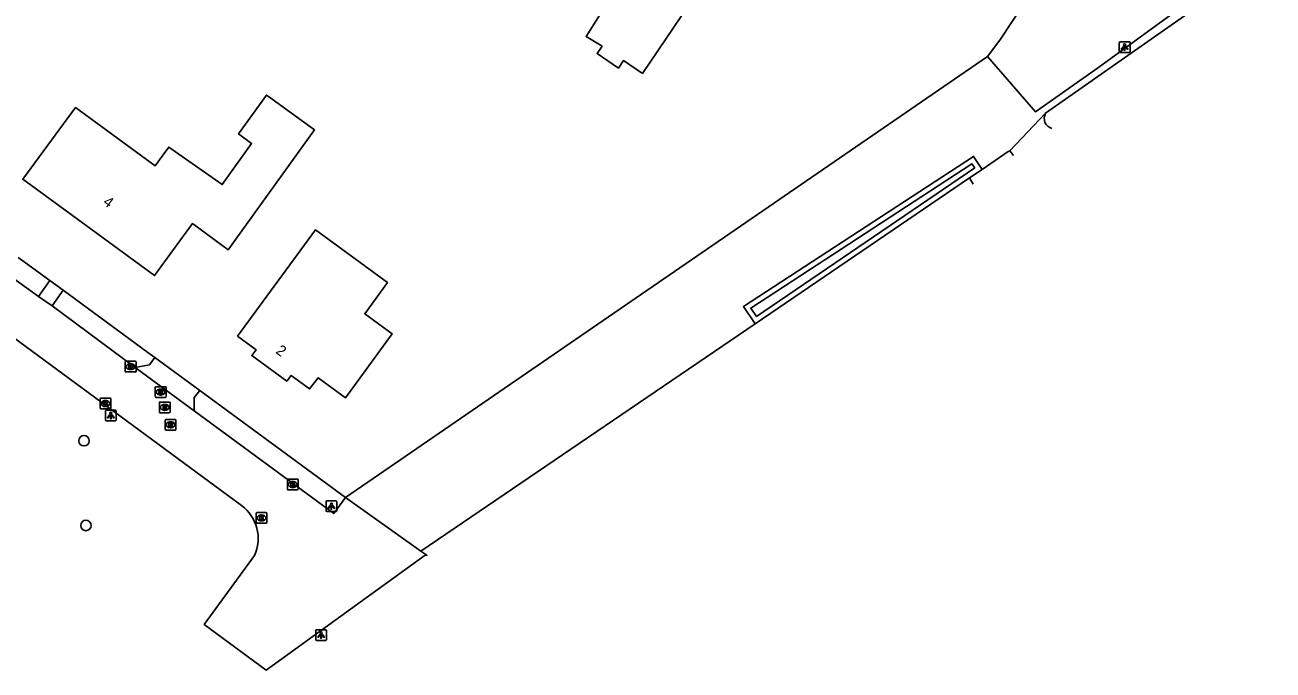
# Model space of a CAD drawing. Extents: x 163268 to 164360, y 381529 to 382285.
# Drawn here: x 163922.7 to 164039.1, y 381563.7 to 381623.8 of the extents above; entities that cross this region are included whole.
import ezdxf

# ---------------------------------------------------------------- set-up
doc = ezdxf.new("R2010")
doc.units = 0
for name, color, linetype in [('IMGEO_Boom', 7, 'Continuous'), ('IMGEO_Groenvoorziening', 7, 'Continuous'), ('IMGEO_Kolk', 7, 'Continuous'), ('IMGEO_Lichtpunt', 7, 'Continuous'), ('IMGEO_Pand', 7, 'Continuous'), ('IMGEO_Pand_nummerreeks', 7, 'Continuous'), ('IMGEO_Parkeervlak_halfverhard', 7, 'Continuous'), ('IMGEO_Rijbaan_lokaal_open', 7, 'Continuous'), ('IMGEO_Rioolput', 7, 'Continuous'), ('IMGEO_Voetpad_open', 7, 'Continuous'), ('IMGEO_Waterloop', 7, 'Continuous')]:
    doc.layers.add(name, color=color, linetype=linetype)

msp = doc.modelspace()

# ---------------------------------------------------------------- linework, layer by layer
at = {"layer": 'IMGEO_Boom'}
for centre in [(163928.23, 381585.07), (163928.41, 381577.17)]:
    msp.add_circle(centre, 0.489, dxfattribs=at)
at = {"layer": 'IMGEO_Groenvoorziening'}
for points in [[(164012.51, 381620.89), (163952.63, 381579.78)], [(164014.58, 381612.11), (164017.93, 381615.61)], [(164012, 381610.36), (164014.45, 381612.03), (164014.58, 381612.11)], [(164014.58, 381612.11), (164014.92, 381611.65)], [(163990.82, 381595.97), (163989.74, 381597.58), (164011.21, 381611.58), (164012, 381610.36)], [(164010.84, 381609.57), (163990.82, 381595.97)], [(164012, 381610.36), (164010.84, 381609.57)], [(164011.18, 381609), (164010.84, 381609.57)], [(163959.66, 381574.78), (163990.82, 381595.97)]]:
    msp.add_lwpolyline(points, dxfattribs=at)
at = {"layer": 'IMGEO_Kolk'}
for p, q in [((163932.08, 381591.55), (163932.08, 381592.4)), ((163932.16, 381592.48), (163933.01, 381592.48)), ((163932.57, 381592.26), (163932.6, 381592.26)), ((163933.09, 381592.4), (163933.09, 381591.55)), ((163933.01, 381591.48), (163932.16, 381591.48)), ((163932.59, 381591.7), (163932.57, 381591.7)), ((163929.73, 381588.12), (163929.73, 381588.97)), ((163929.8, 381589.04), (163930.66, 381589.04)), ((163930.22, 381588.82), (163930.24, 381588.82)), ((163930.73, 381588.97), (163930.73, 381588.12)), ((163930.66, 381588.04), (163929.8, 381588.04)), ((163930.24, 381588.26), (163930.21, 381588.26)), ((163947.2, 381580.57), (163947.2, 381581.42)), ((163947.28, 381581.49), (163948.13, 381581.49)), ((163948.13, 381580.49), (163947.28, 381580.49)), ((163947.69, 381581.27), (163947.71, 381581.27)), ((163947.71, 381580.71), (163947.69, 381580.71)), ((163948.2, 381581.42), (163948.2, 381580.57)), ((163944.29, 381577.44), (163944.29, 381578.3)), ((163944.36, 381578.37), (163945.21, 381578.37)), ((163944.77, 381578.15), (163944.8, 381578.15)), ((163945.29, 381578.3), (163945.29, 381577.44)), ((163945.21, 381577.37), (163944.36, 381577.37)), ((163944.8, 381577.59), (163944.77, 381577.59))]:
    msp.add_line(p, q, dxfattribs=at)
for points in [[(163932.08, 381591.55), (163932.08, 381592.4)], [(163932.16, 381592.48), (163933.01, 381592.48)], [(163932.4, 381592.18), (163932.53, 381592.18), (163932.53, 381592.02), (163932.66, 381592.18), (163932.82, 381592.18), (163932.68, 381592.03), (163932.83, 381591.78), (163932.68, 381591.78), (163932.59, 381591.94), (163932.53, 381591.87), (163932.53, 381591.78), (163932.4, 381591.78), (163932.4, 381592.18)], [(163933.09, 381592.4), (163933.09, 381591.55)], [(163933.01, 381591.48), (163932.16, 381591.48)], [(163929.73, 381588.12), (163929.73, 381588.97)], [(163929.8, 381589.04), (163930.66, 381589.04)], [(163930.05, 381588.74), (163930.17, 381588.74), (163930.17, 381588.59), (163930.3, 381588.74), (163930.47, 381588.74), (163930.32, 381588.59), (163930.47, 381588.34), (163930.32, 381588.34), (163930.24, 381588.51), (163930.17, 381588.44), (163930.17, 381588.34), (163930.05, 381588.34), (163930.05, 381588.74)], [(163930.73, 381588.97), (163930.73, 381588.12)], [(163930.66, 381588.04), (163929.8, 381588.04)], [(163947.2, 381580.57), (163947.2, 381581.42)], [(163947.28, 381581.49), (163948.13, 381581.49)], [(163948.13, 381580.49), (163947.28, 381580.49)], [(163947.52, 381581.19), (163947.65, 381581.19), (163947.65, 381581.04), (163947.77, 381581.19), (163947.94, 381581.19), (163947.79, 381581.04), (163947.95, 381580.79), (163947.79, 381580.79), (163947.71, 381580.96), (163947.65, 381580.89), (163947.65, 381580.79), (163947.52, 381580.79), (163947.52, 381581.19)], [(163948.2, 381581.42), (163948.2, 381580.57)], [(163944.29, 381577.44), (163944.29, 381578.3)], [(163944.36, 381578.37), (163945.21, 381578.37)], [(163945.29, 381578.3), (163945.29, 381577.44)], [(163945.21, 381577.37), (163944.36, 381577.37)], [(163944.61, 381578.07), (163944.73, 381578.07), (163944.73, 381577.92), (163944.86, 381578.07), (163945.02, 381578.07), (163944.88, 381577.92), (163945.03, 381577.67), (163944.88, 381577.67), (163944.79, 381577.83), (163944.73, 381577.77), (163944.73, 381577.67), (163944.61, 381577.67), (163944.61, 381578.07)]]:
    msp.add_lwpolyline(points, dxfattribs=at)
for centre, start, end in [((163932.16, 381592.4), 91.552, 178.448), ((163932.16, 381592.4), 91.552, 178.448), ((163933.01, 381592.4), 1.552, 88.448), ((163933.01, 381592.4), 1.552, 88.448), ((163932.16, 381591.55), 181.552, 268.448), ((163932.16, 381591.55), 181.552, 268.448), ((163933.01, 381591.55), 271.552, 358.448), ((163933.01, 381591.55), 271.552, 358.448), ((163929.81, 381588.97), 91.552, 178.448), ((163929.81, 381588.97), 91.552, 178.448), ((163930.65, 381588.97), 1.552, 88.448), ((163930.65, 381588.97), 1.552, 88.448), ((163929.81, 381588.12), 181.552, 268.448), ((163929.81, 381588.12), 181.552, 268.448), ((163930.65, 381588.12), 271.552, 358.448), ((163930.65, 381588.12), 271.552, 358.448), ((163947.28, 381581.42), 91.552, 178.448), ((163947.28, 381581.42), 91.552, 178.448), ((163947.28, 381580.57), 181.552, 268.448), ((163947.28, 381580.57), 181.552, 268.448), ((163948.13, 381581.42), 1.552, 88.448), ((163948.13, 381581.42), 1.552, 88.448), ((163948.13, 381580.57), 271.552, 358.448), ((163948.13, 381580.57), 271.552, 358.448), ((163944.36, 381578.29), 91.552, 178.448), ((163944.36, 381578.29), 91.552, 178.448), ((163945.21, 381578.29), 1.552, 88.448), ((163945.21, 381578.29), 1.552, 88.448), ((163944.36, 381577.44), 181.552, 268.448), ((163944.36, 381577.44), 181.552, 268.448), ((163945.21, 381577.44), 271.552, 358.448), ((163945.21, 381577.44), 271.552, 358.448)]:
    msp.add_arc(centre, 0.0765, start, end, dxfattribs=at)
for centre, major_axis, ratio, start_param, end_param in [((163932.57, 381591.98), (-0.387, 0.002), 0.722429, 4.712389, 7.853982), ((163932.6, 381591.98), (-0.39, 0.002), 0.717154, 1.570796, 4.712389), ((163930.22, 381588.54), (-0.387, 0.002), 0.722429, 4.712389, 7.853982), ((163930.24, 381588.54), (-0.39, 0.002), 0.717154, 1.570796, 4.712389), ((163947.69, 381580.99), (-0.387, 0.002), 0.722429, 4.712389, 7.853982), ((163947.71, 381580.99), (-0.39, 0.002), 0.717154, 1.570796, 4.712389), ((163944.77, 381577.87), (-0.387, 0.002), 0.722429, 4.712389, 7.853982), ((163944.8, 381577.87), (-0.39, 0.002), 0.717154, 1.570796, 4.712389)]:
    msp.add_ellipse(centre, major_axis=major_axis, ratio=ratio, start_param=start_param, end_param=end_param, dxfattribs=at)
at = {"layer": 'IMGEO_Lichtpunt'}
for p, q in [((164024.8, 381622.18), (164024.8, 381621.37)), ((164024.8, 381622.18), (164024.8, 381621.37)), ((164025.71, 381622.27), (164024.9, 381622.27)), ((164025.71, 381622.27), (164024.9, 381622.27)), ((164024.9, 381621.28), (164025.71, 381621.28)), ((164024.9, 381621.28), (164025.71, 381621.28)), ((164025.8, 381621.37), (164025.8, 381622.18)), ((164025.8, 381621.37), (164025.8, 381622.18)), ((163930.23, 381587.82), (163930.23, 381587.01)), ((163930.23, 381587.82), (163930.23, 381587.01)), ((163931.13, 381587.92), (163930.32, 381587.92)), ((163931.13, 381587.92), (163930.32, 381587.92)), ((163931.22, 381587.01), (163931.22, 381587.82)), ((163931.22, 381587.01), (163931.22, 381587.82)), ((163930.32, 381586.92), (163931.13, 381586.92)), ((163930.32, 381586.92), (163931.13, 381586.92)), ((163950.81, 381579.37), (163950.81, 381578.56)), ((163950.81, 381579.37), (163950.81, 381578.56)), ((163951.71, 381579.46), (163950.9, 381579.46)), ((163951.71, 381579.46), (163950.9, 381579.46)), ((163951.8, 381578.56), (163951.8, 381579.37)), ((163951.8, 381578.56), (163951.8, 381579.37)), ((163950.9, 381578.46), (163951.71, 381578.46)), ((163950.9, 381578.46), (163951.71, 381578.46)), ((163949.85, 381567.36), (163949.85, 381566.55)), ((163949.85, 381567.36), (163949.85, 381566.55)), ((163950.75, 381567.45), (163949.94, 381567.45)), ((163950.75, 381567.45), (163949.94, 381567.45)), ((163950.84, 381566.55), (163950.84, 381567.36)), ((163950.84, 381566.55), (163950.84, 381567.36)), ((163949.94, 381566.46), (163950.75, 381566.46)), ((163949.94, 381566.46), (163950.75, 381566.46))]:
    msp.add_line(p, q, dxfattribs=at)
for points in [[(164025.18, 381621.84), (164025.22, 381621.81), (164025.03, 381621.55), (164024.99, 381621.58), (164025.18, 381621.84)], [(164025.28, 381621.79), (164025.33, 381621.79), (164025.33, 381621.47), (164025.28, 381621.47), (164025.28, 381621.79)], [(164025.39, 381621.81), (164025.43, 381621.84), (164025.61, 381621.58), (164025.58, 381621.55), (164025.39, 381621.81)], [(163930.6, 381587.48), (163930.64, 381587.46), (163930.45, 381587.19), (163930.41, 381587.22), (163930.6, 381587.48)], [(163930.7, 381587.44), (163930.75, 381587.44), (163930.75, 381587.11), (163930.7, 381587.11), (163930.7, 381587.44)], [(163930.81, 381587.46), (163930.85, 381587.48), (163931.04, 381587.22), (163931, 381587.19), (163930.81, 381587.46)], [(163951.18, 381579.03), (163951.22, 381579), (163951.03, 381578.74), (163950.99, 381578.77), (163951.18, 381579.03)], [(163951.28, 381578.98), (163951.33, 381578.98), (163951.33, 381578.66), (163951.28, 381578.66), (163951.28, 381578.98)], [(163951.39, 381579), (163951.43, 381579.03), (163951.62, 381578.77), (163951.58, 381578.74), (163951.39, 381579)], [(163950.22, 381567.02), (163950.26, 381567), (163950.07, 381566.73), (163950.03, 381566.76), (163950.22, 381567.02)], [(163950.32, 381566.98), (163950.37, 381566.98), (163950.37, 381566.65), (163950.32, 381566.65), (163950.32, 381566.98)], [(163950.43, 381567), (163950.47, 381567.02), (163950.66, 381566.76), (163950.62, 381566.73), (163950.43, 381567)]]:
    msp.add_lwpolyline(points, dxfattribs=at)
for centre in [(164025.3, 381621.98), (163930.73, 381587.62), (163951.31, 381579.16), (163950.35, 381567.16)]:
    msp.add_circle(centre, 0.0994, dxfattribs=at)
for centre, start, end in [((164024.9, 381622.18), 90, 180), ((164024.9, 381622.18), 90, 180), ((164024.9, 381621.37), 180, 270), ((164024.9, 381621.37), 180, 270), ((164025.71, 381622.18), 0, 90), ((164025.71, 381622.18), 0, 90), ((164025.71, 381621.37), 270, 0), ((164025.71, 381621.37), 270, 360), ((163930.32, 381587.82), 90, 180), ((163930.32, 381587.82), 90, 180), ((163931.13, 381587.82), 0, 90), ((163931.13, 381587.82), 0, 90), ((163930.32, 381587.01), 180, 270), ((163930.32, 381587.01), 180, 270), ((163931.13, 381587.01), 270, 0), ((163931.13, 381587.01), 270, 360), ((163950.9, 381579.37), 90, 180), ((163950.9, 381579.37), 90, 180), ((163951.71, 381579.37), 0, 90), ((163951.71, 381579.37), 0, 90), ((163950.9, 381578.56), 180, 270), ((163950.9, 381578.56), 180, 270), ((163951.71, 381578.56), 270, 0), ((163951.71, 381578.56), 270, 360), ((163949.94, 381567.36), 90, 180), ((163949.94, 381567.36), 90, 180), ((163949.94, 381566.55), 180, 270), ((163949.94, 381566.55), 180, 270), ((163950.75, 381567.36), 0, 90), ((163950.75, 381567.36), 0, 90), ((163950.75, 381566.55), 270, 0), ((163950.75, 381566.55), 270, 360)]:
    msp.add_arc(centre, 0.0946, start, end, dxfattribs=at)
at = {"layer": 'IMGEO_Pand'}
for points in [[(163980.33, 381619.31), (163986.89, 381629.03), (163985.39, 381630.04), (163986.55, 381631.75), (163996.07, 381625.35), (163997.24, 381627.08), (163997.42, 381626.95), (164000.64, 381631.78), (163986.55, 381641.28), (163982.01, 381634.55), (163982.36, 381634.32), (163975.08, 381622.75), (163976.55, 381621.85), (163976.09, 381621.16), (163978.08, 381619.82), (163978.55, 381620.51), (163980.33, 381619.31)], [(163935.51, 381611.59), (163934.86, 381610.7), (163927.44, 381616.13), (163922.51, 381609.45), (163934.81, 381600.47), (163938.35, 381605.31), (163941.68, 381602.88), (163949.74, 381614.05), (163945.44, 381617.15), (163945.25, 381617.29), (163942.65, 381613.67), (163943.87, 381612.79), (163941.12, 381608.96), (163936.14, 381612.45), (163935.51, 381611.59)], [(163942.55, 381594.82), (163944.28, 381593.56), (163943.88, 381593.01), (163947.15, 381590.63), (163947.55, 381591.15), (163949.27, 381589.9), (163950.06, 381590.95), (163952.63, 381589.08), (163956.99, 381595.03), (163954.42, 381596.91), (163956.54, 381599.81), (163949.82, 381604.73), (163942.55, 381594.82)]]:
    msp.add_lwpolyline(points, dxfattribs=at)
at = {"layer": 'IMGEO_Parkeervlak_halfverhard'}
for points in [[(163925.05, 381600.02), (163922.09, 381602.14)], [(163934.85, 381592.82), (163934.2, 381593.29), (163926.29, 381599.1)], [(163952.63, 381579.78), (163939.02, 381589.76)]]:
    msp.add_lwpolyline(points, dxfattribs=at)
at = {"layer": 'IMGEO_Rijbaan_lokaal_open'}
for points in [[(164031.89, 381626.47), (164022.77, 381619.8), (164016.98, 381615.74), (164012.51, 381620.89)], [(164015.97, 381625.89), (164013.65, 381622.41), (164012.51, 381620.89)], [(163942.93, 381579.03), (163896.57, 381613.17)], [(163924, 381598.53), (163921.76, 381600.14)], [(163925.25, 381597.64), (163924, 381598.53)], [(163933, 381591.89), (163925.25, 381597.64)], [(163938.51, 381587.85), (163933.13, 381591.8), (163933, 381591.89)], [(163952.63, 381579.78), (163951.53, 381578.28), (163938.51, 381587.85)], [(163952.63, 381579.78), (163959.66, 381574.78)], [(163959.66, 381574.78), (163960.21, 381574.39), (163960.06, 381574.4), (163945.23, 381563.69), (163939.45, 381567.95), (163944.13, 381574.37)]]:
    msp.add_lwpolyline(points, dxfattribs=at)
msp.add_arc((163940.66, 381575.96), 3.82, 335.3994, 53.4928, dxfattribs=at)
at = {"layer": 'IMGEO_Rioolput'}
for p, q in [((163934.88, 381589.18), (163934.88, 381590.03)), ((163934.96, 381590.11), (163935.81, 381590.11)), ((163935.37, 381589.89), (163935.4, 381589.89)), ((163935.88, 381590.03), (163935.88, 381589.18)), ((163935.81, 381589.11), (163934.96, 381589.11)), ((163935.27, 381587.75), (163935.27, 381588.61)), ((163935.34, 381588.68), (163936.19, 381588.68)), ((163935.39, 381589.33), (163935.37, 381589.33)), ((163936.27, 381588.61), (163936.27, 381587.75)), ((163936.19, 381587.68), (163935.34, 381587.68)), ((163935.75, 381588.46), (163935.78, 381588.46)), ((163935.78, 381587.9), (163935.75, 381587.9)), ((163935.81, 381586.13), (163935.81, 381586.99)), ((163935.88, 381587.06), (163936.74, 381587.06)), ((163936.3, 381586.84), (163936.32, 381586.84)), ((163936.32, 381586.28), (163936.3, 381586.28)), ((163936.81, 381586.99), (163936.81, 381586.13)), ((163936.74, 381586.06), (163935.88, 381586.06))]:
    msp.add_line(p, q, dxfattribs=at)
for points in [[(163934.88, 381589.18), (163934.88, 381590.03)], [(163934.96, 381590.11), (163935.81, 381590.11)], [(163935.47, 381589.8), (163935.22, 381589.81), (163935.22, 381589.41)], [(163935.88, 381590.03), (163935.88, 381589.18)], [(163935.81, 381589.11), (163934.96, 381589.11)], [(163935.22, 381589.41), (163935.34, 381589.41), (163935.34, 381589.57), (163935.36, 381589.57)], [(163935.27, 381587.75), (163935.27, 381588.61)], [(163935.4, 381589.73), (163935.34, 381589.73), (163935.34, 381589.64)], [(163935.34, 381589.64), (163935.4, 381589.64)], [(163935.34, 381588.68), (163936.19, 381588.68)], [(163935.4, 381589.54), (163935.47, 381589.41), (163935.61, 381589.41), (163935.55, 381589.53)], [(163936.27, 381588.61), (163936.27, 381587.75)], [(163936.19, 381587.68), (163935.34, 381587.68)], [(163935.85, 381588.38), (163935.6, 381588.38), (163935.6, 381587.98)], [(163935.6, 381587.98), (163935.73, 381587.98), (163935.73, 381588.14), (163935.74, 381588.14)], [(163935.78, 381588.3), (163935.73, 381588.3), (163935.73, 381588.22)], [(163935.73, 381588.22), (163935.78, 381588.22)], [(163935.78, 381588.11), (163935.86, 381587.98), (163935.99, 381587.98), (163935.93, 381588.11)], [(163935.81, 381586.13), (163935.81, 381586.99)], [(163935.88, 381587.06), (163936.74, 381587.06)], [(163936.4, 381586.76), (163936.15, 381586.76), (163936.15, 381586.36)], [(163936.15, 381586.36), (163936.27, 381586.36), (163936.27, 381586.52), (163936.28, 381586.52)], [(163936.33, 381586.68), (163936.27, 381586.68), (163936.27, 381586.6)], [(163936.27, 381586.6), (163936.32, 381586.6)], [(163936.33, 381586.49), (163936.4, 381586.36), (163936.54, 381586.36), (163936.47, 381586.49)], [(163936.81, 381586.99), (163936.81, 381586.13)], [(163936.74, 381586.06), (163935.88, 381586.06)]]:
    msp.add_lwpolyline(points, dxfattribs=at)
for centre, radius, start, end in [((163934.96, 381590.03), 0.0765, 91.552, 178.448), ((163934.96, 381590.03), 0.0765, 91.552, 178.448), ((163935.47, 381589.69), 0.109, 350.3612, 89.416), ((163935.81, 381590.03), 0.0765, 1.552, 88.448), ((163935.81, 381590.03), 0.0765, 1.552, 88.448), ((163934.96, 381589.18), 0.0765, 181.552, 268.448), ((163934.96, 381589.18), 0.0765, 181.552, 268.448), ((163935.34, 381588.61), 0.0765, 91.552, 178.448), ((163935.34, 381588.61), 0.0765, 91.552, 178.448), ((163935.35, 381589.52), 0.0533, 26.0293, 88.6989), ((163935.4, 381589.63), 0.0964, 77.0061, 93.1865), ((163935.38, 381589.83), 0.19, 274.7715, 282.9687), ((163935.42, 381589.69), 0.0378, 276.6634, 79.6772), ((163935.47, 381589.69), 0.112, 277.5842, 350.9817), ((163935.45, 381589.48), 0.108, 29.5134, 73.7905), ((163935.81, 381589.18), 0.0765, 271.552, 358.448), ((163935.81, 381589.18), 0.0765, 271.552, 358.448), ((163936.19, 381588.61), 0.0765, 1.552, 88.448), ((163936.19, 381588.61), 0.0765, 1.552, 88.448), ((163935.34, 381587.76), 0.0765, 181.552, 268.448), ((163935.34, 381587.76), 0.0765, 181.552, 268.448), ((163935.74, 381588.09), 0.0533, 26.0293, 88.6989), ((163935.79, 381588.2), 0.0964, 77.0061, 93.1865), ((163935.76, 381588.41), 0.19, 274.7715, 282.9687), ((163935.8, 381588.26), 0.0378, 276.6634, 79.6772), ((163935.85, 381588.27), 0.109, 350.3612, 89.416), ((163935.85, 381588.27), 0.112, 277.5842, 350.9817), ((163935.84, 381588.05), 0.108, 29.5134, 73.7905), ((163936.19, 381587.76), 0.0765, 271.552, 358.448), ((163936.19, 381587.76), 0.0765, 271.552, 358.448), ((163935.89, 381586.98), 0.0765, 91.552, 178.448), ((163935.89, 381586.98), 0.0765, 91.552, 178.448), ((163936.28, 381586.47), 0.0533, 26.0293, 88.6989), ((163936.31, 381586.79), 0.19, 274.7715, 282.9687), ((163936.33, 381586.58), 0.0964, 77.0061, 93.1865), ((163936.35, 381586.64), 0.0378, 276.6634, 79.6772), ((163936.4, 381586.65), 0.109, 350.3612, 89.416), ((163936.4, 381586.65), 0.112, 277.5842, 350.9817), ((163936.38, 381586.43), 0.108, 29.5134, 73.7905), ((163936.73, 381586.98), 0.0765, 1.552, 88.448), ((163936.73, 381586.98), 0.0765, 1.552, 88.448), ((163935.89, 381586.14), 0.0765, 181.552, 268.448), ((163935.89, 381586.14), 0.0765, 181.552, 268.448), ((163936.73, 381586.14), 0.0765, 271.552, 358.448), ((163936.73, 381586.14), 0.0765, 271.552, 358.448)]:
    msp.add_arc(centre, radius, start, end, dxfattribs=at)
for centre, major_axis, ratio, start_param, end_param in [((163935.37, 381589.61), (-0.387, 0.002), 0.722429, 4.712389, 7.853982), ((163935.39, 381589.61), (-0.39, 0.002), 0.717154, 1.570796, 4.712389), ((163935.75, 381588.18), (-0.387, 0.002), 0.722429, 4.712389, 7.853982), ((163935.78, 381588.18), (-0.39, 0.002), 0.717154, 1.570796, 4.712389), ((163936.3, 381586.56), (-0.387, 0.002), 0.722429, 4.712389, 7.853982), ((163936.32, 381586.56), (-0.39, 0.002), 0.717154, 1.570796, 4.712389)]:
    msp.add_ellipse(centre, major_axis=major_axis, ratio=ratio, start_param=start_param, end_param=end_param, dxfattribs=at)
at = {"layer": 'IMGEO_Voetpad_open'}
for points in [[(163924, 381598.53), (163925.05, 381600.02)], [(163926.29, 381599.1), (163925.05, 381600.02)], [(163926.29, 381599.1), (163925.25, 381597.64)], [(163933, 381591.89), (163934.33, 381592.15), (163934.85, 381592.82)], [(163934.85, 381592.82), (163939.02, 381589.76)], [(163939.02, 381589.76), (163938.51, 381589.11), (163938.51, 381587.85)]]:
    msp.add_lwpolyline(points, dxfattribs=at)
at = {"layer": 'IMGEO_Waterloop'}
for points in [[(164017.93, 381615.61), (164053.6, 381640.63), (164065.26, 381649.66), (164156.79, 381713.54), (164157.26, 381712.8), (164157.42, 381712.55)], [(164011.31, 381610.5), (163990.96, 381596.66), (163990.43, 381597.44), (164011.06, 381610.88), (164011.31, 381610.5)]]:
    msp.add_lwpolyline(points, dxfattribs=at)
msp.add_arc((164018.76, 381615.12), 0.962, 149.4243, 255.2466, dxfattribs=at)

# ---------------------------------------------------------------- texts
at = {"layer": 'IMGEO_Pand_nummerreeks'}
for s, rotation, p in [('4', 323.8857, (163929.93, 381607.16)), ('2', 323.9667, (163946.04, 381593.29))]:
    msp.add_text(s, height=1, rotation=rotation, dxfattribs=at).set_placement(p)

doc.saveas('drawing.dxf')
